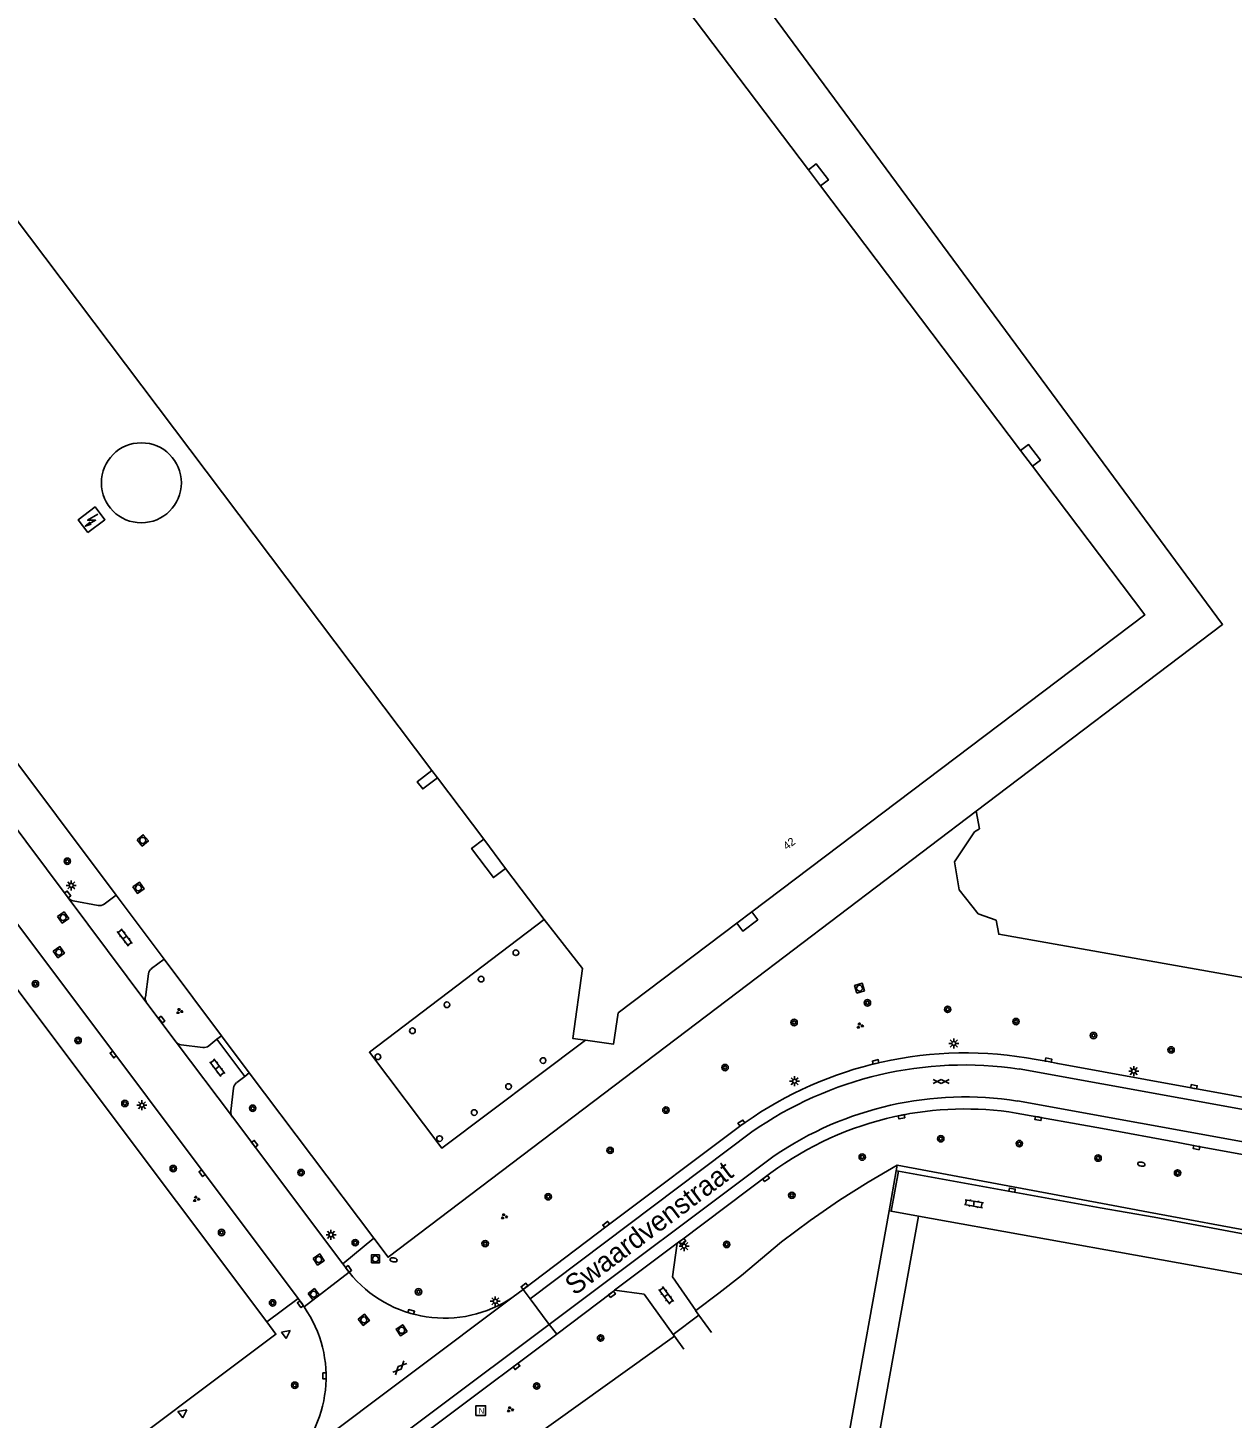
# Model space of a CAD drawing. Extents: x 130998 to 133001, y 398999 to 403002.
# Drawn here: x 132011 to 132161.6, y 400203.3 to 400377.1 of the extents above; entities that cross this region are included whole.
import ezdxf

# ---------------------------------------------------------------- set-up
doc = ezdxf.new("R2010")
doc.units = 0
for name, color, linetype in [('gg-afsc-erfafscheiding', 7, 'Continuous'), ('gg-afsc-hekwerk', 7, 'Continuous'), ('gg-anno-huisnummerreeks BGT', 7, 'Continuous'), ('gg-anno-openbare ruimte label', 7, 'Continuous'), ('gg-bbg-bijgebouw', 7, 'Continuous'), ('gg-bbg-hoofdgebouw', 7, 'Continuous'), ('gg-bbg-luifel en loopbrug', 7, 'Continuous'), ('gg-bbg-onder overbouw', 7, 'Continuous'), ('gg-bbg-pand overbouw', 7, 'Continuous'), ('gg-bbg-pilaar onder overbouw', 7, 'Continuous'), ('gg-knt-trap', 7, 'Continuous'), ('gg-knt-verharding', 7, 'Continuous'), ('gg-knt-verharding nz', 7, 'Continuous'), ('gt-grn-groengrens', 7, 'Continuous'), ('gt-grn-weggrens', 7, 'Continuous'), ('gt-symb-boom', 7, 'Continuous'), ('gt-symb-brandkraan', 7, 'Continuous'), ('gt-symb-gesloten verharding', 7, 'Continuous'), ('gt-symb-groenvak', 7, 'Continuous'), ('gt-symb-klinker verharding', 7, 'Continuous'), ('gt-symb-kolk', 7, 'Continuous'), ('gt-symb-lichtmast', 7, 'Continuous'), ('gt-symb-nortonput', 7, 'Continuous'), ('gt-symb-rioolschacht', 7, 'Continuous'), ('gt-symb-trafo symbool', 7, 'Continuous'), ('gt-symb-waterafsluiter', 7, 'Continuous')]:
    doc.layers.add(name, color=color, linetype=linetype)

# ---------------------------------------------------------------- blocks, each defined once
blk = doc.blocks.new('gt0-BR')
at = {"layer": 'gt-symb-brandkraan'}
for centre, radius, start, end in [((-0.24, 0), 0.206, 107.5669, 252.4331), ((0.6, -2.66), 3, 106.892, 107.5669), ((0, -0.69), 0.938, 73.108, 106.892), ((-0.6, -2.66), 3, 72.4331, 73.108), ((0.24, 0), 0.206, 287.567, 72.4331), ((0.6, 2.66), 3, 252.4331, 253.108), ((0, 0.69), 0.938, 253.108, 286.8921), ((-0.6, 2.66), 3, 286.8921, 287.567)]:
    blk.add_arc(centre, radius, start, end, dxfattribs=at)
blk = doc.blocks.new('gt0-BOOM')
at = {"layer": 'gt-symb-boom'}
for radius in [0.4, 0.2]:
    blk.add_circle((0, 0), radius, dxfattribs=at)
blk = doc.blocks.new('gt0-KOLK')
at = {"layer": 'gt-symb-kolk'}
blk.add_lwpolyline([(0, 0), (0.37, 0), (0.37, 0.4), (-0.38, 0.4), (-0.38, 0), (0, 0)], dxfattribs=at)
blk = doc.blocks.new('gt0-KL1')
at = {"layer": 'gt-symb-klinker verharding'}
for p, q in [((-1.15, 0.3), (1.15, 0.3)), ((-1, -0.3), (-1, 0.3)), ((-0.5, 0.3), (-0.5, 0.45)), ((0, -0.3), (0, 0.3)), ((0.5, 0.3), (0.5, 0.45)), ((1, -0.3), (1, 0.3)), ((-1.15, -0.3), (1.15, -0.3)), ((-0.5, -0.45), (-0.5, -0.3)), ((0.5, -0.45), (0.5, -0.3))]:
    blk.add_line(p, q, dxfattribs=at)
blk = doc.blocks.new('gt0-GESVH1')
at = {"layer": 'gt-symb-gesloten verharding'}
for p, q in [((-0.99, -0.26), (0.01, 0.24)), ((0.01, -0.26), (-0.99, 0.24)), ((0.01, 0.24), (1.01, -0.26)), ((1.01, 0.24), (0.01, -0.26))]:
    blk.add_line(p, q, dxfattribs=at)
blk = doc.blocks.new('gt0-LMAST')
at = {"layer": 'gt-symb-lichtmast'}
for p, q in [((-0.18, 0.17), (-0.45, 0.44)), ((-0.01, 0.25), (-0.01, 0.62)), ((0.17, 0.17), (0.44, 0.44)), ((-0.26, 0), (-0.63, 0)), ((-0.18, -0.18), (-0.45, -0.45)), ((-0.01, -0.25), (-0.01, -0.63)), ((0.44, -0.45), (0.17, -0.18)), ((0.24, 0), (0.62, 0))]:
    blk.add_line(p, q, dxfattribs=at)
blk.add_circle((-0.01, 0), 0.25, dxfattribs=at)
blk = doc.blocks.new('gt0-GRVAK')
at = {"layer": 'gt-symb-groenvak'}
for p, q in [((-0.11, 0.19), (-0.23, 0.24)), ((-0.18, 0.15), (0.09, 0.15)), ((-0.09, 0.21), (-0.16, 0.32)), ((-0.05, 0.21), (-0.05, 0.39)), ((0, 0.21), (0.06, 0.32)), ((0.01, 0.19), (0.13, 0.24)), ((0.26, -0.05), (0.2, 0.06)), ((0.3, -0.05), (0.3, 0.13)), ((0.35, -0.05), (0.41, 0.06)), ((-0.24, -0.23), (-0.36, -0.18)), ((-0.32, -0.26), (-0.05, -0.26)), ((-0.23, -0.21), (-0.29, -0.09)), ((-0.18, -0.2), (-0.18, -0.02)), ((-0.14, -0.21), (-0.07, -0.09)), ((-0.12, -0.23), (0, -0.18)), ((0.24, -0.07), (0.12, -0.02)), ((0.17, -0.11), (0.44, -0.11)), ((0.37, -0.07), (0.49, -0.02))]:
    blk.add_line(p, q, dxfattribs=at)
blk = doc.blocks.new('gt0-RS')
at = {"layer": 'gt-symb-rioolschacht'}
blk.add_lwpolyline([(-0.5, -0.5), (0.5, -0.5), (0.5, 0.5), (-0.5, 0.5)], close=True, dxfattribs=at)
blk.add_circle((0, 0), 0.375, dxfattribs=at)
blk = doc.blocks.new('gt0-NPUT')
at = {"layer": 'gt-symb-nortonput'}
blk.add_lwpolyline([(-0.57, -0.61), (-0.57, 0.59), (0.63, 0.59), (0.63, -0.61)], close=True, dxfattribs=at)
blk.add_text('N', height=0.7, dxfattribs=at).set_placement((-0.22, -0.38))
blk = doc.blocks.new('gt0-WAFSL')
at = {"layer": 'gt-symb-waterafsluiter'}
for p, q in [((-0.5, -0.33), (0, 0.67)), ((0, 0.67), (0.5, -0.33)), ((0.5, -0.33), (-0.5, -0.33))]:
    blk.add_line(p, q, dxfattribs=at)
blk = doc.blocks.new('gt0-HSP')
at = {"layer": 'gt-symb-trafo symbool'}
for points in [[(0.77, 0.75), (-0.53, 0), (0.47, 0), (-0.83, -0.75)], [(-0.22, -0.24), (-0.83, -0.75), (-0.08, -0.48)]]:
    blk.add_lwpolyline(points, dxfattribs=at)

msp = doc.modelspace()

# ---------------------------------------------------------------- linework, layer by layer
at = {"layer": 'gg-afsc-erfafscheiding'}
msp.add_line((132094.5, 400216.76), (132094.47, 400216.73), dxfattribs=at)
for points in [[(132119.69, 400234.89), (132116.05, 400232.77), (132112.49, 400230.52), (132108.8, 400227.98), (132105.2, 400225.31), (132100.2, 400221.12), (132097.38, 400218.91), (132094.5, 400216.76)], [(132053.06, 400185.57), (132068.35, 400196.69), (132091.85, 400213.53)]]:
    msp.add_lwpolyline(points, dxfattribs=at)
at = {"layer": 'gg-afsc-hekwerk'}
for p, q in [((132022.03, 400268.65), (131975, 400331.39)), ((132000, 400269.72), (132040.85, 400215.32)), ((132028.03, 400260.65), (132022.03, 400268.65)), ((132035.21, 400251.07), (132028.03, 400260.65)), ((132038.68, 400246.45), (132035.21, 400251.07)), ((132054.24, 400225.77), (132038.68, 400246.45)), ((132119.57, 400234.2), (132118.66, 400229.19)), ((132119.69, 400234.89), (132119.57, 400234.2)), ((132118.66, 400229.19), (132106.83, 400163.56)), ((132118.94, 400229.14), (132118.66, 400229.19)), ((132122.33, 400228.54), (132118.94, 400229.14))]:
    msp.add_line(p, q, dxfattribs=at)
for points in [[(132101, 400257.48), (132056.03, 400223.39), (132054.24, 400225.77)], [(132040.85, 400215.32), (132042.01, 400213.77), (132017.27, 400195.26)]]:
    msp.add_lwpolyline(points, dxfattribs=at)
at = {"layer": 'gg-bbg-bijgebouw'}
msp.add_lwpolyline([(132018.51, 400313.99), (132017.3, 400315.58), (132019.4, 400317.18), (132020.62, 400315.59), (132018.51, 400313.99)], dxfattribs=at)
for start, end in [(0, 180), (180, 0)]:
    msp.add_arc((132025.18, 400320.2), 5, start, end, dxfattribs=at)
at = {"layer": 'gg-bbg-hoofdgebouw'}
for p, q in [((132085.58, 400389.74), (132108.58, 400359.32)), ((132061.51, 400284.22), (132000.58, 400365)), ((132108.58, 400359.32), (132110.09, 400357.33)), ((132110.09, 400357.33), (132135.12, 400324.22)), ((132135.12, 400324.22), (132136.6, 400322.26)), ((132062.2, 400283.31), (132061.51, 400284.22)), ((132067.99, 400275.64), (132062.2, 400283.31)), ((132070.73, 400272), (132067.99, 400275.64)), ((132075.53, 400265.63), (132070.73, 400272)), ((132101.49, 400266.57), (132099.64, 400265.16)), ((132122.33, 400228.54), (132201.17, 400214.32))]:
    msp.add_line(p, q, dxfattribs=at)
for points in [[(132136.6, 400322.26), (132150.64, 400303.68), (132101.49, 400266.57)], [(132099.64, 400265.16), (132084.78, 400253.94), (132084.22, 400250.04), (132080.7, 400250.54)], [(132228.46, 400194.04), (132204.54, 400061.34), (132209.56, 400060.46), (132207.8, 400050.69), (132202.78, 400051.58), (132202.64, 400050.85), (132093.84, 400070.45), (132122.33, 400228.54)]]:
    msp.add_lwpolyline(points, dxfattribs=at)
at = {"layer": 'gg-bbg-luifel en loopbrug'}
msp.add_lwpolyline([(132067.99, 400275.64), (132066.46, 400274.49), (132069.19, 400270.85), (132070.73, 400272)], dxfattribs=at)
at = {"layer": 'gg-bbg-onder overbouw'}
msp.add_lwpolyline([(132080.7, 400250.54), (132079.11, 400250.76), (132080.33, 400259.49), (132075.53, 400265.63)], dxfattribs=at)
at = {"layer": 'gg-bbg-pand overbouw'}
msp.add_lwpolyline([(132075.53, 400265.63), (132053.69, 400249.03), (132062.76, 400237.03), (132080.7, 400250.54)], dxfattribs=at)
at = {"layer": 'gg-bbg-pilaar onder overbouw'}
for centre, radius, start, end in [((132072.01, 400261.46), 0.352, 0, 180), ((132072.01, 400261.46), 0.352, 180, 0), ((132067.66, 400258.17), 0.355, 0, 180), ((132067.66, 400258.17), 0.355, 180, 0), ((132063.39, 400254.96), 0.355, 0, 180), ((132063.39, 400254.96), 0.355, 180, 0), ((132059.07, 400251.7), 0.356, 0, 180), ((132059.07, 400251.7), 0.356, 180, 0), ((132054.75, 400248.45), 0.355, 0, 180), ((132054.75, 400248.45), 0.355, 180, 0), ((132075.4, 400247.98), 0.355, 0, 180), ((132075.4, 400247.98), 0.355, 180, 0), ((132071.09, 400244.73), 0.353, 0, 180), ((132071.09, 400244.73), 0.353, 180, 0), ((132066.8, 400241.48), 0.355, 0, 180), ((132066.8, 400241.48), 0.355, 180, 360), ((132062.47, 400238.22), 0.354, 0, 180), ((132062.47, 400238.22), 0.354, 180, 0)]:
    msp.add_arc(centre, radius, start, end, dxfattribs=at)
at = {"layer": 'gg-knt-trap'}
for points in [[(132110.09, 400357.33), (132111.08, 400358.07), (132109.57, 400360.07), (132108.58, 400359.32)], [(132136.6, 400322.26), (132137.59, 400323.01), (132136.11, 400324.97), (132135.12, 400324.22)], [(132061.51, 400284.22), (132059.68, 400282.84), (132060.36, 400281.93), (132062.2, 400283.31)], [(132101.49, 400266.57), (132102.24, 400265.58), (132100.38, 400264.17), (132099.64, 400265.16)]]:
    msp.add_lwpolyline(points, dxfattribs=at)
at = {"layer": 'gg-knt-verharding'}
for p, q in [((131988.57, 400293.21), (132044.77, 400218.22)), ((132020.53, 400267.54), (132022.03, 400268.65)), ((132016.66, 400267.96), (132019.77, 400267.37)), ((132028.03, 400260.65), (132026.47, 400259.5)), ((132026.06, 400258.84), (132025.68, 400255.91)), ((132025.87, 400255.17), (132029.54, 400250.27)), ((132030.14, 400249.96), (132032.87, 400249.62)), ((132033.62, 400249.83), (132034.63, 400250.64)), ((132034.63, 400250.64), (132038.1, 400246.01)), ((132038.1, 400246.01), (132037.1, 400245.22)), ((132036.71, 400244.55), (132036.37, 400241.66)), ((132036.57, 400240.93), (132050.36, 400222.58)), ((132134.57, 400241.42), (132145.34, 400239.47)), ((132154.81, 400237.75), (132145.34, 400239.47)), ((132118.94, 400229.14), (132119.85, 400234.15)), ((132119.85, 400234.15), (132145.05, 400229.59)), ((132151.82, 400228.39), (132145.05, 400229.59)), ((132092.17, 400225.17), (132084.35, 400219.28)), ((132045.53, 400217.18), (132051.16, 400221.53)), ((132051.16, 400221.53), (132050.36, 400222.58)), ((132044.77, 400218.22), (132045.53, 400217.18)), ((132071.66, 400218.45), (132072.9, 400219.38)), ((132094.47, 400216.73), (132094.88, 400216.17)), ((132094.88, 400216.17), (132096.45, 400213.99)), ((132074.48, 400211.78), (132077.11, 400213.77)), ((132091.68, 400213.76), (132091.85, 400213.53)), ((132091.85, 400213.53), (132093.02, 400211.91))]:
    msp.add_line(p, q, dxfattribs=at)
for points in [[(131973.4, 400325.29), (132000, 400289.73), (132016.03, 400268.34)], [(132137.05, 400248.12), (132138.57, 400247.85), (132139.76, 400247.61), (132178.37, 400240.56), (132200.07, 400236.66), (132235.54, 400230.22), (132267.59, 400224.38)], [(132100.69, 400240.26), (132100.31, 400240.01), (132083.42, 400227.33), (132072.9, 400219.38)], [(132154.81, 400237.75), (132157.13, 400237.3), (132174.98, 400234.05), (132184.8, 400232.25)], [(132092.17, 400225.17), (132092.7, 400225.52), (132103.87, 400233.93)], [(132184.3, 400222.54), (132183.07, 400222.74), (132165.12, 400226), (132163.14, 400226.28), (132151.82, 400228.39)], [(132094.5, 400216.76), (132091.6, 400220.93), (132092.17, 400225.17)], [(132077.11, 400213.77), (132083.95, 400218.94), (132084.35, 400219.28)], [(132084.35, 400219.28), (132088.03, 400218.8), (132091.68, 400213.76)], [(132074.48, 400211.78), (132056.88, 400198.61), (132051.88, 400194.84)]]:
    msp.add_lwpolyline(points, dxfattribs=at)
for centre, radius, start, end in [((132016.85, 400268.98), 1.04, 218.0653, 259.254), ((132019.95, 400268.31), 0.96, 258.9494, 307.1384), ((132026.98, 400258.72), 0.924, 123.3033, 173.0763), ((132026.73, 400255.79), 1.06, 173.5334, 215.4544), ((132030.21, 400250.84), 0.885, 220.2885, 264.8233), ((132033.04, 400250.49), 0.879, 258.8287, 311.7969), ((132128.19, 400201.05), 47.89, 102.6278, 125.0523), ((132128.2, 400201.03), 47.91, 79.3572, 102.6291), ((132037.62, 400244.47), 0.916, 125.1554, 175.0789), ((132037.42, 400241.54), 1.05, 173.4074, 216.0491), ((132128.14, 400201.11), 40.82, 102.3761, 126.4812), ((132128.15, 400201.11), 40.82, 80.9488, 102.3806), ((132063.07, 400230.99), 15.21, 218.4847, 304.4142), ((132033.06, 400208.45), 15.22, 312.4045, 35.0058)]:
    msp.add_arc(centre, radius, start, end, dxfattribs=at)
at = {"layer": 'gg-knt-verharding nz'}
for p, q in [((132016.03, 400268.34), (132025.87, 400255.17)), ((132029.54, 400250.27), (132036.57, 400240.93)), ((132134.94, 400246.93), (132267.32, 400222.89)), ((132266.62, 400218.97), (132134.71, 400242.93)), ((132073.79, 400218.2), (132101.51, 400239.07)), ((132104.31, 400236.07), (132076.18, 400215)), ((132072.9, 400219.38), (132073.79, 400218.2))]:
    msp.add_line(p, q, dxfattribs=at)
msp.add_lwpolyline([(132076.18, 400215), (132047.41, 400193.46), (131978.08, 400141.35), (131903.21, 400085.18)], dxfattribs=at)
for centre, radius, start, end in [((132128.1, 400200.98), 46.45, 81.5317, 124.9105), ((132128.19, 400201.01), 42.42, 81.1631, 124.2686)]:
    msp.add_arc(centre, radius, start, end, dxfattribs=at)
at = {"layer": 'gt-grn-groengrens'}
for p, q in [((132101, 400257.48), (132129.57, 400279.14)), ((132035.21, 400251.07), (132034.63, 400250.64)), ((132038.68, 400246.45), (132038.1, 400246.01)), ((132119.85, 400234.15), (132119.57, 400234.2)), ((132119.69, 400234.89), (132146.03, 400229.98)), ((132151.11, 400229.03), (132146.03, 400229.98)), ((132151.11, 400229.03), (132184.98, 400222.72)), ((132054.24, 400225.77), (132050.36, 400222.58)), ((132040.85, 400215.32), (132044.77, 400218.22))]:
    msp.add_line(p, q, dxfattribs=at)
for points in [[(132129.57, 400279.14), (132160.37, 400302.49), (132047.69, 400455.11)], [(132129.57, 400279.14), (132129.97, 400276.95), (132129.36, 400276.56), (132126.83, 400272.83), (132127.42, 400269.33), (132129.81, 400266.34), (132132.05, 400265.51), (132132.37, 400263.76), (132181.02, 400255.14)]]:
    msp.add_lwpolyline(points, dxfattribs=at)
at = {"layer": 'gt-grn-weggrens'}
for p, q in [((132071.66, 400218.45), (132043.33, 400197.21)), ((132073.79, 400218.2), (132076.18, 400215)), ((132076.18, 400215), (132077.11, 400213.77)), ((132091.68, 400213.76), (132094.88, 400216.17))]:
    msp.add_line(p, q, dxfattribs=at)

# ---------------------------------------------------------------- block references
at = {"layer": 'gt-symb-boom'}
for p in [(132015.92, 400272.9), (132011.94, 400257.57), (132115.96, 400255.2), (132125.99, 400254.38), (132106.79, 400252.74), (132134.54, 400252.86), (132144.23, 400251.11), (132017.27, 400250.5), (132153.93, 400249.31), (132098.16, 400247.11), (132023.12, 400242.62), (132039.1, 400242.02), (132090.77, 400241.79), (132083.79, 400236.76), (132125.13, 400238.21), (132134.96, 400237.6), (132115.31, 400235.92), (132144.8, 400235.79), (132029.17, 400234.48), (132045.15, 400233.98), (132154.74, 400233.93), (132076.05, 400230.96), (132106.51, 400231.14), (132035.21, 400226.49), (132051.92, 400225.22), (132068.17, 400225.1), (132098.36, 400225), (132041.59, 400217.69), (132059.83, 400219.07), (132082.6, 400213.3), (132044.36, 400207.4), (132074.61, 400207.3)]:
    msp.add_blockref('gt0-BOOM', p, dxfattribs=at)
at = {"layer": 'gt-symb-brandkraan'}
for p, rotation in [((132150.21, 400235.03), -10.074332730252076), ((132056.72, 400223.06), 170.79203094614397)]:
    msp.add_blockref('gt0-BR', p, dxfattribs=dict(at, rotation=rotation))
at = {"layer": 'gt-symb-gesloten verharding'}
msp.add_blockref('gt0-GESVH1', (132125.17, 400245.36), dxfattribs=at)
at = {"layer": 'gt-symb-gesloten verharding', "rotation": 45.48623256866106}
msp.add_blockref('gt0-GESVH1', (132057.47, 400209.58), dxfattribs=at)
at = {"layer": 'gt-symb-groenvak'}
for p in [(132029.93, 400254.15), (132115.01, 400252.34), (132032.03, 400230.68), (132070.53, 400228.49), (132071.28, 400204.37)]:
    msp.add_blockref('gt0-GRVAK', p, dxfattribs=at)
at = {"layer": 'gt-symb-klinker verharding'}
for p, rotation in [((132023.11, 400263.37), -52.84362584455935), ((132034.68, 400247.1), -52.84362584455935), ((132129.27, 400230.09), -10.197205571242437), ((132090.8, 400218.62), -53.576821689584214)]:
    msp.add_blockref('gt0-KL1', p, dxfattribs=dict(at, rotation=rotation))
at = {"layer": 'gt-symb-kolk'}
for p, rotation in [((132015.82, 400268.63), -53.17596648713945), ((132027.56, 400252.98), -53.21030035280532), ((132021.82, 400248.86), 127.15637415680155), ((132117.04, 400247.62), 13.466776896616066), ((132138.57, 400247.85), -11.534620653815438), ((132156.76, 400244.51), -10.36632260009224), ((132120.18, 400241.15), -168.75747429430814), ((132137.34, 400240.93), 169.92566727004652), ((132100.31, 400240.01), 33.213540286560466), ((132039.2, 400237.45), -52.889317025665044), ((132157.13, 400237.3), 169.16208955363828), ((132032.94, 400234.03), 126.5373863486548), ((132103.16, 400233.39), -143.04987226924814), ((132134.01, 400231.59), -10.253598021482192), ((132083.42, 400227.33), 36.869897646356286), ((132092.7, 400225.52), -146.3734708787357), ((132050.93, 400221.81), -53.00410224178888), ((132073.21, 400219.61), 36.950127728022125), ((132083.9, 400218.91), -143.04987226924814), ((132045.23, 400217.65), 126.21688464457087), ((132058.87, 400216.37), -16.02410965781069), ((132071.96, 400209.9), -143.41657886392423), ((132048.28, 400208.57), 90.45835645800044)]:
    msp.add_blockref('gt0-KOLK', p, dxfattribs=dict(at, rotation=rotation))
at = {"layer": 'gt-symb-lichtmast'}
for p in [(132016.42, 400269.88), (132126.77, 400250.12), (132106.86, 400245.4), (132149.26, 400246.66), (132025.26, 400242.4), (132048.9, 400226.21), (132093.05, 400224.78), (132069.44, 400217.89)]:
    msp.add_blockref('gt0-LMAST', p, dxfattribs=at)
at = {"layer": 'gt-symb-nortonput'}
msp.add_blockref('gt0-NPUT', (132067.58, 400204.24), dxfattribs=at)
at = {"layer": 'gt-symb-rioolschacht'}
for p, rotation in [((132025.35, 400275.5), -49.98904227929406), ((132024.82, 400269.57), -55.67439803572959), ((132015.4, 400265.86), -53.98947460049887), ((132014.87, 400261.53), -54.815460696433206), ((132114.97, 400257.03), 15.662106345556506), ((132047.35, 400223.11), -56.57996880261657), ((132046.72, 400218.78), -53.130102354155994), ((132053, 400215.57), -51.9039146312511), ((132057.72, 400214.27), 122.75243944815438)]:
    msp.add_blockref('gt0-RS', p, dxfattribs=dict(at, rotation=rotation))
msp.add_blockref('gt0-RS', (132054.45, 400223.19), dxfattribs=at)
at = {"layer": 'gt-symb-trafo symbool'}
msp.add_blockref('gt0-HSP', (132018.99, 400315.52), dxfattribs=at)
at = {"layer": 'gt-symb-waterafsluiter', "rotation": -53.130102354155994}
for p in [(132043.27, 400213.84), (132030.32, 400203.93)]:
    msp.add_blockref('gt0-WAFSL', p, dxfattribs=at)

# ---------------------------------------------------------------- texts
at = {"layer": 'gg-anno-huisnummerreeks BGT'}
msp.add_text('42', height=1, rotation=37.1, dxfattribs=at).set_placement((132105.88, 400274.26))
at = {"layer": 'gg-anno-openbare ruimte label'}
msp.add_text('Swaardvenstraat', height=2.5, rotation=36.9, dxfattribs=at).set_placement((132079.34, 400218.53))

doc.saveas('drawing.dxf')
